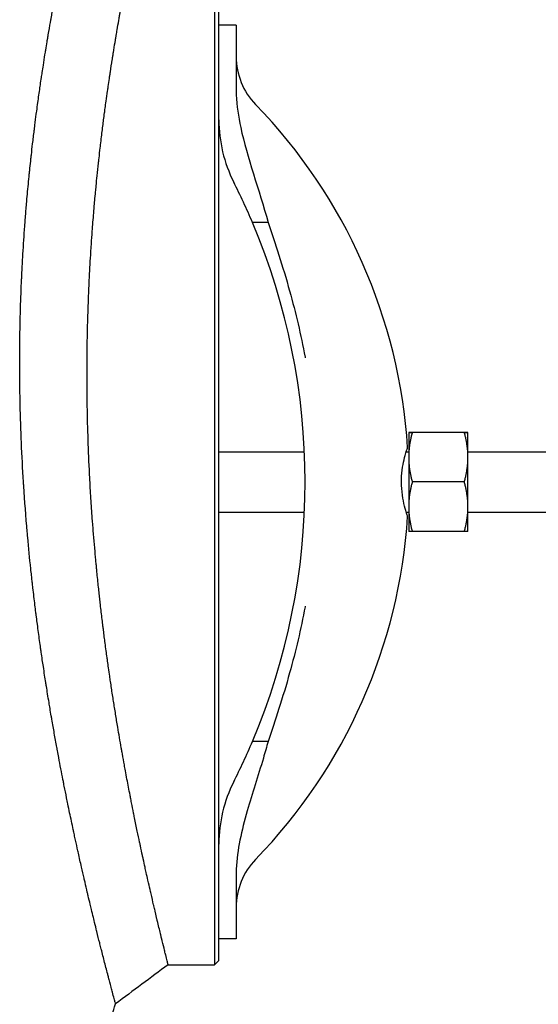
# Model space of a CAD drawing. Header units: inches. Extents: x 24 to 1128, y -69 to 748.
# Tile 495 of 656: x 752 to 759, y 172 to 187. Entities that reach past the tile are written whole.
import ezdxf

# ---------------------------------------------------------------- set-up
doc = ezdxf.new("R2010")
doc.units = ezdxf.units.IN
doc.header["$LTSCALE"] = 32
doc.header["$MEASUREMENT"] = 0
doc.layers.add('Visible (ANSI)', color=7, linetype='Continuous', lineweight=30)

msp = doc.modelspace()

# ---------------------------------------------------------------- linework, layer by layer
at = {"layer": 'Visible (ANSI)'}
for p, q in [((754.6499, 187.04616), (754.6499, 180.04617)), ((754.7124, 186.67116), (754.7124, 186.98366)), ((754.7124, 186.37067), (754.7124, 186.67117)), ((754.9624, 186.67117), (754.7124, 186.67117)), ((754.9624, 186.67117), (754.9624, 186.37067)), ((754.7124, 185.72035), (754.7124, 186.37067)), ((754.9624, 186.37067), (754.9624, 185.74965)), ((754.7124, 180.04617), (754.7124, 185.72032)), ((755.42547, 183.80758), (755.19915, 183.80758)), ((757.4624, 180.76517), (757.4624, 180.40528)), ((758.26954, 180.76543), (757.51427, 180.76543)), ((758.26954, 180.76491), (757.51427, 180.76491)), ((758.3214, 180.40528), (758.3214, 180.76517)), ((754.7124, 180.48367), (755.95248, 180.48367)), ((757.42652, 180.48367), (757.4624, 180.48367)), ((758.3214, 180.48367), (759.6881, 180.48367)), ((757.4624, 180.40528), (757.4624, 179.68628)), ((758.3214, 179.68628), (758.3214, 180.40528)), ((754.6499, 180.04617), (754.6499, 173.04618)), ((754.7124, 174.37199), (754.7124, 180.04617)), ((758.26954, 180.04564), (757.51427, 180.04564)), ((754.7124, 179.60867), (755.95248, 179.60867)), ((757.42652, 179.60867), (757.4624, 179.60867)), ((757.4624, 179.68628), (757.4624, 179.32717)), ((758.3214, 179.32717), (758.3214, 179.68628)), ((758.3214, 179.60867), (759.6881, 179.60867)), ((758.26954, 179.32691), (757.51427, 179.32691)), ((755.42547, 176.28475), (755.19915, 176.28475)), ((754.7124, 173.72167), (754.7124, 174.37199)), ((754.9624, 174.34269), (754.9624, 173.72167)), ((754.7124, 173.42117), (754.7124, 173.72167)), ((754.9624, 173.72167), (754.9624, 173.42117)), ((754.7124, 173.10868), (754.7124, 173.42118)), ((754.9624, 173.42117), (754.7124, 173.42117)), ((753.97724, 173.04617), (754.6499, 173.04617)), ((754.7124, 173.10867), (754.6499, 173.04617))]:
    msp.add_line(p, q, dxfattribs=at)
for centre, radius, start, end in [((755.9624, 186.21565), 1, 180, 224.117595), ((749.5999, 180.04617), 7.8625, 3.646071, 44.117595), ((756.7124, 185.29617), 2, 180, 206.784996), ((746.3124, 180.04617), 9.65, 22.941059, 26.784996), ((746.3124, 180.04617), 9.65, 337.058941, 22.941059), ((749.5999, 180.04617), 7.8625, 315.882405, 356.353929), ((746.3124, 180.04617), 9.65, 333.215004, 337.058941), ((756.7124, 174.79617), 2, 153.215004, 180), ((755.9624, 173.87669), 1, 135.882405, 180)]:
    msp.add_arc(centre, radius, start, end, dxfattribs=at)
for points, knots in [([(751.88091, 180.04617), (751.86905, 180.23565), (751.85903, 180.42621), (751.85103, 180.61524), (751.85046, 180.62854), (751.84991, 180.64184), (751.84937, 180.65513), (751.84907, 180.66245), (751.84877, 180.66978), (751.84848, 180.6771), (751.84089, 180.8663), (751.83529, 181.05419), (751.83164, 181.24037), (751.83152, 181.24645), (751.8314, 181.25252), (751.83129, 181.25859), (751.83088, 181.27987), (751.83051, 181.30112), (751.83015, 181.32234), (751.82889, 181.39837), (751.82795, 181.47414), (751.82733, 181.54955), (751.82731, 181.55191), (751.82729, 181.55427), (751.82727, 181.55663), (751.82621, 181.69091), (751.82615, 181.82376), (751.82704, 181.95499), (751.82747, 182.01771), (751.82811, 182.08013), (751.82896, 182.1422), (751.82902, 182.14619), (751.82907, 182.15018), (751.82913, 182.15417), (751.83044, 182.24649), (751.83222, 182.33803), (751.83443, 182.42864), (751.8346, 182.43534), (751.83476, 182.44203), (751.83493, 182.44871), (751.83593, 182.48819), (751.837, 182.52748), (751.83816, 182.56659), (751.84238, 182.70905), (751.84766, 182.84913), (751.85386, 182.98629), (751.85437, 182.99769), (751.8549, 183.00908), (751.85542, 183.02044), (751.85745, 183.06392), (751.85956, 183.1071), (751.86176, 183.14997), (751.86359, 183.18569), (751.86549, 183.22126), (751.86744, 183.25664), (751.86818, 183.26993), (751.86892, 183.2832), (751.86967, 183.29644), (751.87754, 183.43509), (751.88632, 183.57085), (751.89577, 183.70257), (751.89759, 183.72796), (751.89944, 183.75327), (751.90132, 183.77849), (751.90249, 183.79422), (751.90368, 183.80991), (751.90487, 183.82557), (751.91012, 183.89438), (751.91557, 183.9624), (751.92117, 184.02935), (751.92256, 184.0459), (751.92395, 184.06239), (751.92536, 184.07881), (751.92942, 184.12632), (751.93356, 184.17325), (751.93775, 184.21952), (751.94666, 184.31778), (751.95599, 184.41495), (751.96555, 184.50952), (751.96728, 184.52665), (751.96902, 184.54369), (751.97076, 184.56064), (751.9756, 184.60765), (751.98048, 184.65395), (751.98538, 184.69931), (751.98678, 184.71235), (751.9882, 184.72538), (751.98962, 184.73838), (751.99146, 184.75525), (751.99331, 184.77208), (751.99518, 184.78887), (752.00112, 184.8424), (752.00716, 184.89545), (752.01325, 184.94764), (752.02099, 185.01398), (752.02879, 185.0789), (752.03654, 185.14168), (752.03781, 185.152), (752.03909, 185.16232), (752.04037, 185.17261), (752.04237, 185.18869), (752.04439, 185.20473), (752.0464, 185.22073), (752.05309, 185.27375), (752.05986, 185.32621), (752.06662, 185.37764), (752.06867, 185.39321), (752.07072, 185.40868), (752.07277, 185.42405), (752.07829, 185.46557), (752.08381, 185.5063), (752.08926, 185.54603), (752.09936, 185.6196), (752.10963, 185.69235), (752.11981, 185.76274), (752.12182, 185.77666), (752.12383, 185.79048), (752.12584, 185.80421), (752.1312, 185.84092), (752.13652, 185.8769), (752.14177, 185.91198), (752.1433, 185.92219), (752.14483, 185.93239), (752.14636, 185.94255), (752.14829, 185.95542), (752.15023, 185.96824), (752.15217, 185.98101), (752.15773, 186.01762), (752.16329, 186.05378), (752.16881, 186.08927), (752.17689, 186.14124), (752.18488, 186.19177), (752.19265, 186.24025), (752.19459, 186.25235), (752.19653, 186.2644), (752.19846, 186.27637), (752.20022, 186.28723), (752.20197, 186.29804), (752.20372, 186.30879), (752.21044, 186.35011), (752.21711, 186.39062), (752.22368, 186.43013), (752.22533, 186.44), (752.22696, 186.4498), (752.22859, 186.45954), (752.22896, 186.46174), (752.22933, 186.46393), (752.2297, 186.46612), (752.23341, 186.48831), (752.23709, 186.51011), (752.24073, 186.53152), (752.25131, 186.59391), (752.26163, 186.65362), (752.2716, 186.71049), (752.27297, 186.71828), (752.27433, 186.72601), (752.27568, 186.73369), (752.27885, 186.75173), (752.28199, 186.76947), (752.28509, 186.78691), (752.2881, 186.80384), (752.29108, 186.82051), (752.29402, 186.83691), (752.29523, 186.84369), (752.29644, 186.85043), (752.29765, 186.85713), (752.30717, 186.91005), (752.3163, 186.96013), (752.32501, 187.00732), (752.32844, 187.02591), (752.33181, 187.04407), (752.33511, 187.0618), (752.33602, 187.06674), (752.33694, 187.07164), (752.33785, 187.07651), (752.34327, 187.10559), (752.34851, 187.13346), (752.35355, 187.16013), (752.35433, 187.16422), (752.3551, 187.16829), (752.35586, 187.17233), (752.3572, 187.17936), (752.35851, 187.18631), (752.35982, 187.19317), (752.36921, 187.24259), (752.37788, 187.2876), (752.38576, 187.32821), (752.38627, 187.33082), (752.38677, 187.33342), (752.38727, 187.336), (752.38785, 187.33895), (752.38842, 187.34187), (752.38898, 187.34478), (752.39261, 187.36345), (752.39607, 187.38114), (752.39935, 187.39785), (752.39974, 187.39983), (752.40013, 187.4018), (752.40051, 187.40376), (752.40467, 187.42492), (752.40852, 187.44447), (752.41208, 187.4624), (752.41537, 187.47904), (752.4184, 187.4943), (752.42117, 187.50818), (752.42137, 187.50916), (752.42156, 187.51013), (752.42175, 187.5111), (752.42434, 187.52406), (752.42669, 187.53578), (752.42879, 187.54627), (752.42896, 187.54711), (752.42912, 187.54794), (752.42929, 187.54876), (752.42941, 187.54936), (752.42953, 187.54996), (752.42965, 187.55056), (752.43371, 187.57082), (752.43681, 187.58618), (752.43892, 187.59664), (752.4392, 187.59799), (752.43945, 187.59927), (752.43969, 187.60046), (752.43972, 187.60058), (752.43974, 187.6007), (752.43977, 187.60082), (752.4408, 187.60595), (752.44153, 187.60953), (752.44194, 187.61154), (752.44194, 187.61156), (752.44194, 187.61157), (752.44194, 187.61159), (752.4422, 187.61284), (752.44232, 187.61346), (752.44233, 187.61347), (752.44233, 187.61347), (752.44233, 187.61347), (752.44233, 187.61347)], [0.713770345, 0.713770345, 0.713770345, 0.713770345, 0.723953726, 0.723953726, 0.723953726, 0.724670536, 0.724670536, 0.724670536, 0.725065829, 0.725065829, 0.725065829, 0.735280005, 0.735280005, 0.735280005, 0.73561331, 0.73561331, 0.73561331, 0.736781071, 0.736781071, 0.736781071, 0.740963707, 0.740963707, 0.740963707, 0.7410946, 0.7410946, 0.7410946, 0.748544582, 0.748544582, 0.748544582, 0.752105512, 0.752105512, 0.752105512, 0.752334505, 0.752334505, 0.752334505, 0.757635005, 0.757635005, 0.757635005, 0.758026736, 0.758026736, 0.758026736, 0.760339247, 0.760339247, 0.760339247, 0.768763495, 0.768763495, 0.768763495, 0.769463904, 0.769463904, 0.769463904, 0.772143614, 0.772143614, 0.772143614, 0.77437648, 0.77437648, 0.77437648, 0.775215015, 0.775215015, 0.775215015, 0.783997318, 0.783997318, 0.783997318, 0.785690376, 0.785690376, 0.785690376, 0.786746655, 0.786746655, 0.786746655, 0.791390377, 0.791390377, 0.791390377, 0.792538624, 0.792538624, 0.792538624, 0.795860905, 0.795860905, 0.795860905, 0.802916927, 0.802916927, 0.802916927, 0.804194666, 0.804194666, 0.804194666, 0.807738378, 0.807738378, 0.807738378, 0.808756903, 0.808756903, 0.808756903, 0.810077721, 0.810077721, 0.810077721, 0.814289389, 0.814289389, 0.814289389, 0.819643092, 0.819643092, 0.819643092, 0.820523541, 0.820523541, 0.820523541, 0.821898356, 0.821898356, 0.821898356, 0.826456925, 0.826456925, 0.826456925, 0.82783697, 0.82783697, 0.82783697, 0.831564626, 0.831564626, 0.831564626, 0.838466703, 0.838466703, 0.838466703, 0.839830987, 0.839830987, 0.839830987, 0.843480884, 0.843480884, 0.843480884, 0.844543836, 0.844543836, 0.844543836, 0.845889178, 0.845889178, 0.845889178, 0.849746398, 0.849746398, 0.849746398, 0.85539408, 0.85539408, 0.85539408, 0.85680352, 0.85680352, 0.85680352, 0.858081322, 0.858081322, 0.858081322, 0.862993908, 0.862993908, 0.862993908, 0.864220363, 0.864220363, 0.864220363, 0.864497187, 0.864497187, 0.864497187, 0.867299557, 0.867299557, 0.867299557, 0.875469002, 0.875469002, 0.875469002, 0.876587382, 0.876587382, 0.876587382, 0.879214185, 0.879214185, 0.879214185, 0.881763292, 0.881763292, 0.881763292, 0.882817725, 0.882817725, 0.882817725, 0.891152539, 0.891152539, 0.891152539, 0.894436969, 0.894436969, 0.894436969, 0.895351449, 0.895351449, 0.895351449, 0.90081404, 0.90081404, 0.90081404, 0.901653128, 0.901653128, 0.901653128, 0.903114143, 0.903114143, 0.903114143, 0.913641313, 0.913641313, 0.913641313, 0.9143192, 0.9143192, 0.9143192, 0.915095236, 0.915095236, 0.915095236, 0.920086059, 0.920086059, 0.920086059, 0.920679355, 0.920679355, 0.920679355, 0.927089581, 0.927089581, 0.927089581, 0.933036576, 0.933036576, 0.933036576, 0.933456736, 0.933456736, 0.933456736, 0.939090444, 0.939090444, 0.939090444, 0.939539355, 0.939539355, 0.939539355, 0.939870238, 0.939870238, 0.939870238, 0.951116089, 0.951116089, 0.951116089, 0.952569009, 0.952569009, 0.952569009, 0.952717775, 0.952717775, 0.952717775, 0.959065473, 0.959065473, 0.959065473, 0.959112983, 0.959112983, 0.959112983, 0.963109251, 0.963109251, 0.963109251, 0.963123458, 0.963123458, 0.963123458, 0.963123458]), ([(752.84493, 180.04617), (752.84396, 180.06371), (752.84302, 180.08125), (752.84208, 180.0988), (752.83322, 180.26569), (752.82578, 180.43283), (752.81985, 180.59828), (752.81944, 180.60993), (752.81903, 180.62157), (752.81863, 180.6332), (752.8184, 180.63961), (752.81818, 180.64602), (752.81797, 180.65243), (752.81235, 180.81799), (752.8082, 180.98313), (752.8055, 181.14597), (752.80541, 181.15128), (752.80532, 181.15659), (752.80524, 181.1619), (752.80494, 181.1805), (752.80466, 181.19908), (752.8044, 181.21763), (752.80347, 181.28407), (752.80277, 181.35053), (752.80231, 181.4168), (752.8023, 181.41888), (752.80228, 181.42095), (752.80227, 181.42302), (752.80147, 181.54104), (752.80143, 181.65843), (752.80209, 181.77401), (752.80241, 181.82925), (752.80289, 181.8844), (752.80353, 181.93935), (752.80357, 181.94288), (752.80361, 181.94641), (752.80366, 181.94995), (752.80464, 182.0317), (752.80598, 182.11306), (752.80765, 182.19349), (752.80777, 182.19944), (752.8079, 182.20538), (752.80802, 182.21131), (752.80877, 182.24634), (752.80958, 182.28119), (752.81045, 182.31583), (752.81362, 182.44202), (752.81764, 182.56766), (752.82238, 182.69081), (752.82278, 182.70105), (752.82318, 182.71127), (752.82358, 182.72148), (752.82513, 182.76052), (752.82674, 182.7993), (752.82843, 182.83775), (752.82983, 182.8698), (752.83128, 182.90177), (752.83279, 182.93364), (752.83335, 182.94561), (752.83392, 182.95756), (752.8345, 182.9695), (752.84056, 183.09454), (752.84738, 183.21782), (752.85476, 183.33768), (752.85618, 183.36079), (752.85763, 183.38383), (752.8591, 183.4068), (752.86001, 183.42113), (752.86094, 183.43542), (752.86187, 183.44969), (752.86598, 183.51241), (752.87026, 183.57453), (752.87468, 183.63587), (752.87578, 183.65104), (752.87688, 183.66616), (752.87799, 183.68123), (752.88121, 183.72484), (752.88449, 183.76804), (752.88783, 183.81077), (752.89493, 183.90152), (752.90238, 183.99112), (752.91004, 184.07852), (752.91142, 184.09435), (752.91282, 184.11012), (752.91422, 184.12582), (752.9181, 184.16936), (752.92204, 184.21239), (752.92602, 184.25478), (752.92716, 184.26696), (752.92831, 184.27913), (752.92946, 184.29127), (752.93095, 184.30701), (752.93246, 184.32271), (752.93397, 184.33837), (752.93879, 184.38829), (752.9437, 184.43773), (752.94866, 184.48646), (752.95496, 184.54839), (752.96134, 184.60918), (752.96773, 184.66838), (752.96878, 184.67812), (752.96983, 184.68784), (752.97089, 184.69754), (752.97254, 184.7127), (752.9742, 184.7278), (752.97586, 184.74286), (752.98137, 184.79279), (752.98695, 184.84214), (752.99255, 184.89062), (752.99425, 184.90529), (752.99594, 184.91989), (752.99764, 184.9344), (753.00222, 184.97359), (753.00681, 185.01214), (753.01137, 185.04992), (753.01982, 185.11986), (753.0284, 185.1888), (753.03694, 185.25571), (753.03863, 185.26893), (753.04032, 185.28208), (753.042, 185.29514), (753.04651, 185.33008), (753.051, 185.36439), (753.05544, 185.39797), (753.05673, 185.40775), (753.05803, 185.4175), (753.05933, 185.42722), (753.06097, 185.43953), (753.06261, 185.45179), (753.06425, 185.464), (753.06896, 185.499), (753.07367, 185.53357), (753.07835, 185.56752), (753.08521, 185.61724), (753.09201, 185.66565), (753.09866, 185.71231), (753.10032, 185.72395), (753.10198, 185.73554), (753.10364, 185.74706), (753.10514, 185.75751), (753.10664, 185.7679), (753.10814, 185.77824), (753.11389, 185.81799), (753.1196, 185.85694), (753.12525, 185.89498), (753.12666, 185.90448), (753.12807, 185.91392), (753.12947, 185.9233), (753.12979, 185.92541), (753.1301, 185.92753), (753.13042, 185.92964), (753.13361, 185.95101), (753.13679, 185.97209), (753.13993, 185.99278), (753.14907, 186.05312), (753.15799, 186.1108), (753.16663, 186.16584), (753.16782, 186.17338), (753.16899, 186.18086), (753.17017, 186.1883), (753.17292, 186.20576), (753.17565, 186.22296), (753.17834, 186.23988), (753.18096, 186.2563), (753.18355, 186.27247), (753.18611, 186.28838), (753.18717, 186.29497), (753.18822, 186.30151), (753.18927, 186.308), (753.19757, 186.35936), (753.20555, 186.40802), (753.21317, 186.45393), (753.21617, 186.47202), (753.21912, 186.4897), (753.22201, 186.50696), (753.22282, 186.51177), (753.22362, 186.51654), (753.22442, 186.52128), (753.22917, 186.5496), (753.23377, 186.57676), (753.23821, 186.60276), (753.23889, 186.60675), (753.23957, 186.61072), (753.24024, 186.61466), (753.24141, 186.62151), (753.24257, 186.62829), (753.24372, 186.63498), (753.25199, 186.68319), (753.25963, 186.72717), (753.2666, 186.76684), (753.26704, 186.7694), (753.26749, 186.77194), (753.26793, 186.77445), (753.26844, 186.77734), (753.26894, 186.7802), (753.26944, 186.78304), (753.27265, 186.80128), (753.27571, 186.81859), (753.27861, 186.83494), (753.27896, 186.83688), (753.2793, 186.83881), (753.27964, 186.84073), (753.28332, 186.86144), (753.28674, 186.88057), (753.28989, 186.89812), (753.29281, 186.9144), (753.2955, 186.92935), (753.29796, 186.94295), (753.29813, 186.94391), (753.29831, 186.94486), (753.29848, 186.94581), (753.30077, 186.95851), (753.30286, 186.97), (753.30473, 186.98028), (753.30488, 186.9811), (753.30502, 186.98191), (753.30517, 186.98271), (753.30528, 186.98331), (753.30538, 186.98389), (753.30549, 186.98448), (753.3091, 187.00433), (753.31186, 187.01941), (753.31374, 187.02967), (753.31399, 187.03099), (753.31421, 187.03224), (753.31443, 187.03341), (753.31445, 187.03353), (753.31447, 187.03365), (753.31449, 187.03376), (753.31542, 187.0388), (753.31606, 187.04232), (753.31643, 187.04429), (753.31643, 187.04431), (753.31643, 187.04432), (753.31643, 187.04434), (753.31666, 187.04556), (753.31677, 187.04617), (753.31677, 187.04617)], [0.712699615, 0.712699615, 0.712699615, 0.712699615, 0.713770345, 0.713770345, 0.713770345, 0.723953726, 0.723953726, 0.723953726, 0.724670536, 0.724670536, 0.724670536, 0.725065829, 0.725065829, 0.725065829, 0.735280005, 0.735280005, 0.735280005, 0.73561331, 0.73561331, 0.73561331, 0.736781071, 0.736781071, 0.736781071, 0.740963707, 0.740963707, 0.740963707, 0.7410946, 0.7410946, 0.7410946, 0.748544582, 0.748544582, 0.748544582, 0.752105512, 0.752105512, 0.752105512, 0.752334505, 0.752334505, 0.752334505, 0.757635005, 0.757635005, 0.757635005, 0.758026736, 0.758026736, 0.758026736, 0.760339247, 0.760339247, 0.760339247, 0.768763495, 0.768763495, 0.768763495, 0.769463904, 0.769463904, 0.769463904, 0.772143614, 0.772143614, 0.772143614, 0.77437648, 0.77437648, 0.77437648, 0.775215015, 0.775215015, 0.775215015, 0.783997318, 0.783997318, 0.783997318, 0.785690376, 0.785690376, 0.785690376, 0.786746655, 0.786746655, 0.786746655, 0.791390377, 0.791390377, 0.791390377, 0.792538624, 0.792538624, 0.792538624, 0.795860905, 0.795860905, 0.795860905, 0.802916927, 0.802916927, 0.802916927, 0.804194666, 0.804194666, 0.804194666, 0.807738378, 0.807738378, 0.807738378, 0.808756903, 0.808756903, 0.808756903, 0.810077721, 0.810077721, 0.810077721, 0.814289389, 0.814289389, 0.814289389, 0.819643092, 0.819643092, 0.819643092, 0.820523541, 0.820523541, 0.820523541, 0.821898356, 0.821898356, 0.821898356, 0.826456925, 0.826456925, 0.826456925, 0.82783697, 0.82783697, 0.82783697, 0.831564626, 0.831564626, 0.831564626, 0.838466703, 0.838466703, 0.838466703, 0.839830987, 0.839830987, 0.839830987, 0.843480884, 0.843480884, 0.843480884, 0.844543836, 0.844543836, 0.844543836, 0.845889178, 0.845889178, 0.845889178, 0.849746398, 0.849746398, 0.849746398, 0.85539408, 0.85539408, 0.85539408, 0.85680352, 0.85680352, 0.85680352, 0.858081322, 0.858081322, 0.858081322, 0.862993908, 0.862993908, 0.862993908, 0.864220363, 0.864220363, 0.864220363, 0.864497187, 0.864497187, 0.864497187, 0.867299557, 0.867299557, 0.867299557, 0.875469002, 0.875469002, 0.875469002, 0.876587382, 0.876587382, 0.876587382, 0.879214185, 0.879214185, 0.879214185, 0.881763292, 0.881763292, 0.881763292, 0.882817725, 0.882817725, 0.882817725, 0.891152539, 0.891152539, 0.891152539, 0.894436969, 0.894436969, 0.894436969, 0.895351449, 0.895351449, 0.895351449, 0.90081404, 0.90081404, 0.90081404, 0.901653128, 0.901653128, 0.901653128, 0.903114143, 0.903114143, 0.903114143, 0.913641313, 0.913641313, 0.913641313, 0.9143192, 0.9143192, 0.9143192, 0.915095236, 0.915095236, 0.915095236, 0.920086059, 0.920086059, 0.920086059, 0.920679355, 0.920679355, 0.920679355, 0.927089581, 0.927089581, 0.927089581, 0.933036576, 0.933036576, 0.933036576, 0.933456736, 0.933456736, 0.933456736, 0.939090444, 0.939090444, 0.939090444, 0.939539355, 0.939539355, 0.939539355, 0.939870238, 0.939870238, 0.939870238, 0.951116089, 0.951116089, 0.951116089, 0.952569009, 0.952569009, 0.952569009, 0.952717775, 0.952717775, 0.952717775, 0.959065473, 0.959065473, 0.959065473, 0.959112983, 0.959112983, 0.959112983, 0.963109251, 0.963109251, 0.963109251, 0.963109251]), ([(754.96426, 185.65884), (754.97094, 185.50061), (754.99509, 185.34262), (755.12138, 184.75154), (755.29627, 184.29144), (755.42547, 183.80758)], [0.22095063, 0.22095063, 0.22095063, 0.22095063, 1.42788574, 1.42788574, 4.83429174, 4.83429174, 4.83429174, 4.83429174]), ([(755.42547, 183.80758), (755.52841, 183.50515), (755.63682, 183.17703), (755.82617, 182.49597), (755.90075, 182.1796), (755.96139, 181.85271), (755.9619, 181.84996), (755.9624, 181.84721)], [4.3503467, 4.3503467, 4.3503467, 4.3503467, 6.19831428, 6.19831428, 7.82646566, 7.82646566, 7.84026303, 7.84026303, 7.84026303, 7.84026303]), ([(757.44649, 179.54617), (757.44649, 179.54617), (757.44611, 179.54729), (757.4443, 179.55269), (757.44249, 179.55809), (757.43516, 179.58058), (757.42774, 179.60374), (757.40862, 179.67055), (757.39649, 179.717), (757.37515, 179.82449), (757.36618, 179.88485), (757.35724, 180.00873), (757.35692, 180.07021), (757.36443, 180.19035), (757.37205, 180.2474), (757.39055, 180.34835), (757.40107, 180.39219), (757.41875, 180.45812), (757.4261, 180.48261), (757.43694, 180.51736), (757.44082, 180.52917), (757.44477, 180.54107), (757.44575, 180.54396), (757.44639, 180.54588), (757.44649, 180.54617), (757.44649, 180.54617)], [-6.04804852, -6.04804852, -6.04804852, -6.04804852, -5.9009195, -5.9009195, -5.6915643, -5.6915643, -5.27828854, -5.27828854, -4.78026163, -4.78026163, -4.28262045, -4.28262045, -3.81544401, -3.81544401, -3.35217215, -3.35217215, -2.91184865, -2.91184865, -2.55968512, -2.55968512, -2.26519631, -2.26519631, -2.09159244, -2.09159244, -2.01662525, -2.01662525, -2.01662525, -2.01662525]), ([(753.2146, 172.47887), (753.2146, 172.47887), (753.21458, 172.47892), (753.21456, 172.47902), (753.21452, 172.47915), (753.21447, 172.47936), (753.21438, 172.47967), (753.21438, 172.47967), (753.21438, 172.47968), (753.21438, 172.47969), (753.21367, 172.48235), (753.21122, 172.49146), (753.20703, 172.50708), (753.20694, 172.50738), (753.20686, 172.50769), (753.20678, 172.508), (753.20469, 172.51579), (753.20218, 172.52515), (753.19926, 172.53607), (753.19909, 172.5367), (753.19892, 172.53734), (753.19875, 172.53798), (753.19275, 172.5604), (753.18506, 172.58919), (753.17571, 172.62433), (753.17527, 172.62598), (753.17483, 172.62764), (753.17439, 172.62931), (753.17295, 172.6347), (753.17148, 172.64024), (753.16997, 172.64593), (753.16681, 172.65784), (753.16348, 172.67041), (753.15997, 172.68363), (753.15937, 172.68593), (753.15875, 172.68825), (753.15813, 172.69059), (753.14726, 172.73168), (753.13481, 172.77889), (753.12084, 172.83223), (753.11981, 172.83617), (753.11876, 172.84015), (753.11771, 172.84416), (753.11324, 172.86126), (753.10862, 172.87896), (753.10385, 172.89727), (753.10178, 172.90521), (753.09968, 172.91325), (753.09756, 172.92142), (753.09627, 172.92635), (753.09498, 172.93133), (753.09368, 172.93634), (753.07845, 172.99496), (753.06185, 173.05922), (753.04397, 173.12907), (753.04363, 173.13038), (753.0433, 173.13169), (753.04296, 173.13301), (753.04142, 173.13901), (753.03988, 173.14506), (753.03832, 173.15115), (753.03041, 173.18211), (753.02223, 173.21423), (753.01379, 173.24749), (753.0116, 173.25612), (753.0094, 173.26484), (753.00717, 173.27362), (753.00116, 173.29739), (752.99502, 173.32172), (752.98876, 173.34661), (752.98748, 173.35169), (752.9862, 173.3568), (752.98491, 173.36193), (752.97172, 173.41444), (752.958, 173.46939), (752.94379, 173.52675), (752.94092, 173.53833), (752.93803, 173.55001), (752.93512, 173.56179), (752.92494, 173.60299), (752.91452, 173.64539), (752.90388, 173.68896), (752.90063, 173.70225), (752.89736, 173.71564), (752.89408, 173.72914), (752.88487, 173.76696), (752.8755, 173.80563), (752.86599, 173.84513), (752.85974, 173.87106), (752.85343, 173.89735), (752.84705, 173.92399), (752.83756, 173.96367), (752.82789, 174.0043), (752.81807, 174.04585), (752.81399, 174.0631), (752.80988, 174.0805), (752.80575, 174.09806), (752.79478, 174.14466), (752.78362, 174.19239), (752.77229, 174.24122), (752.76783, 174.26041), (752.76335, 174.27978), (752.75884, 174.29931), (752.74658, 174.35244), (752.73412, 174.40682), (752.7215, 174.46242), (752.70656, 174.52821), (752.69139, 174.59571), (752.67601, 174.66485), (752.67089, 174.6879), (752.66575, 174.71112), (752.66058, 174.73453), (752.64917, 174.78625), (752.63766, 174.83885), (752.62607, 174.89225), (752.62063, 174.91736), (752.61517, 174.94265), (752.60969, 174.96811), (752.60764, 174.97763), (752.60559, 174.98719), (752.60354, 174.99677), (752.60287, 174.99991), (752.60219, 175.00305), (752.60152, 175.00619), (752.59307, 175.04567), (752.58455, 175.08571), (752.57598, 175.12632), (752.55877, 175.20782), (752.54133, 175.29156), (752.52373, 175.37743), (752.51773, 175.40672), (752.51171, 175.43626), (752.50568, 175.46604), (752.49434, 175.52196), (752.48296, 175.57872), (752.47155, 175.63629), (752.46904, 175.64892), (752.46654, 175.66159), (752.46403, 175.67429), (752.46039, 175.69274), (752.45674, 175.71128), (752.4531, 175.72989), (752.43266, 175.83424), (752.41216, 175.9411), (752.39172, 176.05019), (752.3855, 176.08334), (752.3793, 176.1167), (752.3731, 176.15026), (752.3702, 176.16595), (752.3673, 176.1817), (752.36441, 176.19748), (752.35819, 176.23137), (752.35199, 176.26546), (752.34579, 176.29973), (752.33965, 176.33375), (752.33352, 176.36794), (752.32741, 176.40231), (752.32172, 176.43431), (752.31603, 176.46657), (752.31033, 176.49908), (752.30415, 176.53437), (752.29797, 176.56997), (752.2918, 176.60585), (752.28902, 176.62195), (752.28625, 176.63812), (752.28348, 176.65434), (752.27738, 176.69007), (752.27128, 176.7261), (752.2652, 176.76236), (752.26053, 176.79021), (752.25586, 176.81821), (752.25121, 176.84634), (752.24425, 176.88847), (752.23731, 176.93089), (752.23041, 176.9736), (752.2246, 177.00951), (752.21882, 177.04562), (752.21307, 177.08192), (752.21018, 177.10016), (752.20729, 177.11846), (752.20441, 177.1368), (752.19879, 177.17263), (752.1932, 177.20864), (752.18764, 177.24482), (752.18132, 177.28592), (752.17504, 177.32723), (752.16881, 177.36876), (752.16381, 177.40207), (752.15884, 177.43552), (752.15391, 177.4691), (752.14866, 177.50474), (752.14346, 177.54052), (752.1383, 177.57643), (752.13534, 177.59697), (752.1324, 177.61756), (752.12947, 177.63819), (752.12444, 177.67366), (752.11944, 177.70926), (752.11449, 177.74496), (752.10363, 177.82332), (752.09297, 177.90222), (752.08255, 177.98154), (752.07795, 178.0166), (752.07339, 178.05175), (752.06888, 178.08697), (752.06816, 178.09258), (752.06744, 178.0982), (752.06672, 178.10383), (752.06454, 178.12095), (752.06236, 178.13812), (752.0602, 178.15534), (752.05582, 178.19011), (752.05147, 178.22508), (752.04717, 178.26023), (752.03706, 178.34266), (752.02716, 178.4261), (752.0175, 178.51044), (752.01608, 178.52285), (752.01466, 178.53527), (752.01325, 178.54772), (752.01088, 178.56865), (752.00852, 178.58964), (752.00618, 178.61069), (752.00318, 178.6376), (752.00021, 178.6646), (751.99727, 178.69165), (751.99381, 178.72358), (751.99038, 178.75558), (751.98699, 178.78765), (751.97114, 178.93792), (751.95624, 179.08974), (751.94245, 179.24236), (751.94, 179.2695), (751.93758, 179.29667), (751.9352, 179.32387), (751.91592, 179.54408), (751.899, 179.76567), (751.88472, 179.98637), (751.88343, 180.00631), (751.88216, 180.02625), (751.88091, 180.04617)], [0.46298889, 0.46298889, 0.46298889, 0.46298889, 0.464113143, 0.464113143, 0.464113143, 0.465613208, 0.465613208, 0.465613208, 0.465654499, 0.465654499, 0.465654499, 0.478602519, 0.478602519, 0.478602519, 0.478855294, 0.478855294, 0.478855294, 0.485209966, 0.485209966, 0.485209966, 0.485576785, 0.485576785, 0.485576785, 0.498408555, 0.498408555, 0.498408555, 0.499008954, 0.499008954, 0.499008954, 0.50094645, 0.50094645, 0.50094645, 0.505007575, 0.505007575, 0.505007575, 0.505714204, 0.505714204, 0.505714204, 0.518120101, 0.518120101, 0.518120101, 0.519037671, 0.519037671, 0.519037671, 0.522947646, 0.522947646, 0.522947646, 0.52464227, 0.52464227, 0.52464227, 0.52566643, 0.52566643, 0.52566643, 0.537633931, 0.537633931, 0.537633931, 0.537858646, 0.537858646, 0.537858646, 0.538884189, 0.538884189, 0.538884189, 0.544096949, 0.544096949, 0.544096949, 0.545450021, 0.545450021, 0.545450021, 0.549108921, 0.549108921, 0.549108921, 0.549856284, 0.549856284, 0.549856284, 0.557503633, 0.557503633, 0.557503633, 0.559047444, 0.559047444, 0.559047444, 0.564448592, 0.564448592, 0.564448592, 0.566095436, 0.566095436, 0.566095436, 0.570707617, 0.570707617, 0.570707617, 0.573735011, 0.573735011, 0.573735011, 0.578244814, 0.578244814, 0.578244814, 0.580115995, 0.580115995, 0.580115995, 0.585081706, 0.585081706, 0.585081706, 0.587033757, 0.587033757, 0.587033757, 0.59234267, 0.59234267, 0.59234267, 0.598624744, 0.598624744, 0.598624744, 0.600718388, 0.600718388, 0.600718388, 0.605344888, 0.605344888, 0.605344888, 0.607520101, 0.607520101, 0.607520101, 0.608334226, 0.608334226, 0.608334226, 0.608601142, 0.608601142, 0.608601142, 0.611951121, 0.611951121, 0.611951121, 0.618675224, 0.618675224, 0.618675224, 0.620969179, 0.620969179, 0.620969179, 0.625275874, 0.625275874, 0.625275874, 0.626220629, 0.626220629, 0.626220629, 0.627592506, 0.627592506, 0.627592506, 0.635284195, 0.635284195, 0.635284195, 0.637621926, 0.637621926, 0.637621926, 0.638715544, 0.638715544, 0.638715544, 0.641064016, 0.641064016, 0.641064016, 0.643394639, 0.643394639, 0.643394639, 0.645564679, 0.645564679, 0.645564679, 0.647920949, 0.647920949, 0.647920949, 0.648978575, 0.648978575, 0.648978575, 0.651308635, 0.651308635, 0.651308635, 0.653098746, 0.653098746, 0.653098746, 0.655778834, 0.655778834, 0.655778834, 0.658031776, 0.658031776, 0.658031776, 0.659164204, 0.659164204, 0.659164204, 0.661376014, 0.661376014, 0.661376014, 0.663888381, 0.663888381, 0.663888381, 0.665904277, 0.665904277, 0.665904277, 0.668044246, 0.668044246, 0.668044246, 0.669268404, 0.669268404, 0.669268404, 0.671373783, 0.671373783, 0.671373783, 0.675994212, 0.675994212, 0.675994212, 0.678036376, 0.678036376, 0.678036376, 0.678362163, 0.678362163, 0.678362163, 0.679354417, 0.679354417, 0.679354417, 0.681358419, 0.681358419, 0.681358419, 0.686058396, 0.686058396, 0.686058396, 0.686749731, 0.686749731, 0.686749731, 0.687912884, 0.687912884, 0.687912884, 0.689400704, 0.689400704, 0.689400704, 0.691156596, 0.691156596, 0.691156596, 0.699384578, 0.699384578, 0.699384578, 0.70084809, 0.70084809, 0.70084809, 0.712699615, 0.712699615, 0.712699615, 0.713770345, 0.713770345, 0.713770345, 0.713770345]), ([(753.97724, 173.04617), (753.97724, 173.04617), (753.97723, 173.04622), (753.97721, 173.04631), (753.97718, 173.04644), (753.97712, 173.04665), (753.97705, 173.04695), (753.97705, 173.04696), (753.97704, 173.04697), (753.97704, 173.04697), (753.97638, 173.04958), (753.97412, 173.05855), (753.97024, 173.07394), (753.97016, 173.07424), (753.97009, 173.07455), (753.97001, 173.07485), (753.96808, 173.08253), (753.96576, 173.09175), (753.96305, 173.10252), (753.96289, 173.10314), (753.96274, 173.10377), (753.96258, 173.1044), (753.95702, 173.12651), (753.9499, 173.15493), (753.94126, 173.18954), (753.94086, 173.19116), (753.94045, 173.19279), (753.94004, 173.19444), (753.93872, 173.19975), (753.93736, 173.2052), (753.93597, 173.2108), (753.93305, 173.22252), (753.92997, 173.23489), (753.92674, 173.24789), (753.92618, 173.25016), (753.92562, 173.25244), (753.92505, 173.25474), (753.91502, 173.29516), (753.90355, 173.34159), (753.89071, 173.394), (753.88976, 173.39788), (753.8888, 173.40178), (753.88784, 173.40573), (753.88373, 173.42252), (753.87948, 173.43991), (753.8751, 173.45789), (753.8732, 173.46569), (753.87127, 173.47359), (753.86932, 173.48161), (753.86815, 173.48645), (753.86696, 173.49133), (753.86576, 173.49626), (753.85179, 173.5538), (753.83657, 173.61692), (753.82021, 173.68549), (753.8199, 173.68678), (753.81959, 173.68807), (753.81928, 173.68936), (753.81788, 173.69525), (753.81646, 173.70119), (753.81504, 173.70717), (753.8078, 173.73755), (753.80034, 173.76902), (753.79265, 173.80157), (753.79066, 173.81002), (753.78865, 173.81854), (753.78663, 173.82714), (753.78115, 173.85038), (753.77557, 173.87416), (753.76989, 173.89847), (753.76872, 173.90344), (753.76756, 173.90843), (753.76639, 173.91344), (753.75442, 173.9647), (753.74199, 174.0183), (753.72914, 174.0742), (753.72655, 174.08549), (753.72394, 174.09687), (753.72131, 174.10834), (753.71212, 174.14849), (753.70272, 174.18978), (753.69312, 174.23222), (753.6902, 174.24515), (753.68725, 174.2582), (753.68429, 174.27135), (753.676, 174.30818), (753.66756, 174.34584), (753.659, 174.38433), (753.65338, 174.40959), (753.6477, 174.43521), (753.64197, 174.46118), (753.63343, 174.49987), (753.62476, 174.53938), (753.61598, 174.57971), (753.61233, 174.59644), (753.60867, 174.61331), (753.60498, 174.63033), (753.5952, 174.67549), (753.58528, 174.72164), (753.57523, 174.76878), (753.57128, 174.78731), (753.56731, 174.806), (753.56332, 174.82484), (753.55247, 174.87608), (753.54147, 174.92845), (753.53035, 174.98195), (753.51719, 175.04526), (753.50386, 175.11012), (753.49039, 175.17648), (753.4859, 175.1986), (753.4814, 175.22089), (753.47688, 175.24334), (753.4669, 175.29296), (753.45684, 175.34339), (753.44674, 175.39462), (753.44198, 175.41871), (753.43722, 175.44298), (753.43244, 175.46742), (753.43066, 175.47657), (753.42887, 175.48574), (753.42708, 175.49494), (753.42649, 175.49795), (753.4259, 175.50097), (753.42531, 175.50399), (753.41794, 175.54191), (753.41054, 175.58027), (753.40311, 175.61908), (753.3882, 175.69698), (753.37319, 175.77668), (753.35812, 175.85812), (753.35298, 175.88591), (753.34784, 175.9139), (753.34269, 175.94209), (753.33302, 175.99501), (753.32334, 176.04862), (753.31366, 176.10289), (753.31154, 176.11479), (753.30942, 176.12673), (753.3073, 176.1387), (753.30422, 176.15608), (753.30113, 176.17353), (753.29805, 176.19104), (753.28079, 176.28923), (753.26356, 176.3895), (753.24645, 176.49171), (753.24125, 176.52277), (753.23606, 176.55401), (753.23088, 176.58543), (753.22846, 176.60013), (753.22604, 176.61486), (753.22363, 176.62963), (753.21844, 176.66136), (753.21327, 176.69326), (753.20812, 176.72533), (753.203, 176.75715), (753.1979, 176.78914), (753.19283, 176.8213), (753.1881, 176.85124), (753.18338, 176.88133), (753.17869, 176.91158), (753.17358, 176.94442), (753.1685, 176.97744), (753.16344, 177.01065), (753.16117, 177.02555), (753.1589, 177.04049), (753.15664, 177.05547), (753.15166, 177.08846), (753.14669, 177.12163), (753.14176, 177.15497), (753.13796, 177.18058), (753.13418, 177.20629), (753.13042, 177.23211), (753.12478, 177.27076), (753.11918, 177.30964), (753.11361, 177.34874), (753.10893, 177.38161), (753.10428, 177.41464), (753.09966, 177.44783), (753.09733, 177.46451), (753.09501, 177.48123), (753.0927, 177.49799), (753.08819, 177.53072), (753.08371, 177.56361), (753.07926, 177.59664), (753.0742, 177.63416), (753.06918, 177.67188), (753.0642, 177.70978), (753.0602, 177.7402), (753.05624, 177.77071), (753.05231, 177.80131), (753.04813, 177.83379), (753.04399, 177.86637), (753.03989, 177.89905), (753.03755, 177.91774), (753.03521, 177.93646), (753.03289, 177.95522), (753.0289, 177.98748), (753.02495, 178.01982), (753.02103, 178.05226), (753.01244, 178.12345), (753.00403, 178.19508), (752.99583, 178.26711), (752.9922, 178.29894), (752.98861, 178.33086), (752.98507, 178.36285), (752.9845, 178.36795), (752.98394, 178.37306), (752.98337, 178.37817), (752.98166, 178.39372), (752.97995, 178.4093), (752.97825, 178.4249), (752.97482, 178.4564), (752.97143, 178.48798), (752.96808, 178.51965), (752.96022, 178.59391), (752.95258, 178.6686), (752.94517, 178.7437), (752.94408, 178.75474), (752.943, 178.7658), (752.94192, 178.77686), (752.94011, 178.79548), (752.93831, 178.81411), (752.93652, 178.83278), (752.93424, 178.85665), (752.93198, 178.88055), (752.92974, 178.9045), (752.92711, 178.93276), (752.9245, 178.96107), (752.92193, 178.98944), (752.9099, 179.12235), (752.89863, 179.25643), (752.88823, 179.39124), (752.88638, 179.41522), (752.88456, 179.43921), (752.88276, 179.4632), (752.86824, 179.65746), (752.8556, 179.85203), (752.84493, 180.04617)], [0.462986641, 0.462986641, 0.462986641, 0.462986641, 0.464113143, 0.464113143, 0.464113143, 0.465613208, 0.465613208, 0.465613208, 0.465654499, 0.465654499, 0.465654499, 0.478602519, 0.478602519, 0.478602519, 0.478855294, 0.478855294, 0.478855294, 0.485209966, 0.485209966, 0.485209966, 0.485576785, 0.485576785, 0.485576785, 0.498408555, 0.498408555, 0.498408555, 0.499008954, 0.499008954, 0.499008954, 0.50094645, 0.50094645, 0.50094645, 0.505007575, 0.505007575, 0.505007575, 0.505714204, 0.505714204, 0.505714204, 0.518120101, 0.518120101, 0.518120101, 0.519037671, 0.519037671, 0.519037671, 0.522947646, 0.522947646, 0.522947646, 0.52464227, 0.52464227, 0.52464227, 0.52566643, 0.52566643, 0.52566643, 0.537633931, 0.537633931, 0.537633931, 0.537858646, 0.537858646, 0.537858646, 0.538884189, 0.538884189, 0.538884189, 0.544096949, 0.544096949, 0.544096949, 0.545450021, 0.545450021, 0.545450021, 0.549108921, 0.549108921, 0.549108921, 0.549856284, 0.549856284, 0.549856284, 0.557503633, 0.557503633, 0.557503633, 0.559047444, 0.559047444, 0.559047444, 0.564448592, 0.564448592, 0.564448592, 0.566095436, 0.566095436, 0.566095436, 0.570707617, 0.570707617, 0.570707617, 0.573735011, 0.573735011, 0.573735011, 0.578244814, 0.578244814, 0.578244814, 0.580115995, 0.580115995, 0.580115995, 0.585081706, 0.585081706, 0.585081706, 0.587033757, 0.587033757, 0.587033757, 0.59234267, 0.59234267, 0.59234267, 0.598624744, 0.598624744, 0.598624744, 0.600718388, 0.600718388, 0.600718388, 0.605344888, 0.605344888, 0.605344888, 0.607520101, 0.607520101, 0.607520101, 0.608334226, 0.608334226, 0.608334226, 0.608601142, 0.608601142, 0.608601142, 0.611951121, 0.611951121, 0.611951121, 0.618675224, 0.618675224, 0.618675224, 0.620969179, 0.620969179, 0.620969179, 0.625275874, 0.625275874, 0.625275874, 0.626220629, 0.626220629, 0.626220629, 0.627592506, 0.627592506, 0.627592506, 0.635284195, 0.635284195, 0.635284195, 0.637621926, 0.637621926, 0.637621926, 0.638715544, 0.638715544, 0.638715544, 0.641064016, 0.641064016, 0.641064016, 0.643394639, 0.643394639, 0.643394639, 0.645564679, 0.645564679, 0.645564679, 0.647920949, 0.647920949, 0.647920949, 0.648978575, 0.648978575, 0.648978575, 0.651308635, 0.651308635, 0.651308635, 0.653098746, 0.653098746, 0.653098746, 0.655778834, 0.655778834, 0.655778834, 0.658031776, 0.658031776, 0.658031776, 0.659164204, 0.659164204, 0.659164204, 0.661376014, 0.661376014, 0.661376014, 0.663888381, 0.663888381, 0.663888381, 0.665904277, 0.665904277, 0.665904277, 0.668044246, 0.668044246, 0.668044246, 0.669268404, 0.669268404, 0.669268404, 0.671373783, 0.671373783, 0.671373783, 0.675994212, 0.675994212, 0.675994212, 0.678036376, 0.678036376, 0.678036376, 0.678362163, 0.678362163, 0.678362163, 0.679354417, 0.679354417, 0.679354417, 0.681358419, 0.681358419, 0.681358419, 0.686058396, 0.686058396, 0.686058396, 0.686749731, 0.686749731, 0.686749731, 0.687912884, 0.687912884, 0.687912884, 0.689400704, 0.689400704, 0.689400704, 0.691156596, 0.691156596, 0.691156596, 0.699384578, 0.699384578, 0.699384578, 0.70084809, 0.70084809, 0.70084809, 0.712699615, 0.712699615, 0.712699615, 0.712699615]), ([(755.9624, 178.24513), (755.9619, 178.24238), (755.96139, 178.23963), (755.90077, 177.91283), (755.82622, 177.59656), (755.63688, 176.91548), (755.52843, 176.58726), (755.42547, 176.28475)], [-0.02128565, -0.02128565, -0.02128565, -0.02128565, 0, 0, 2.51142114, 2.51142114, 5.36359199, 5.36359199, 5.36359199, 5.36359199]), ([(755.42547, 176.28475), (755.40381, 176.20367), (755.3808, 176.12293), (755.27927, 175.78002), (755.19476, 175.52649), (755.04184, 174.99448), (754.97599, 174.71128), (754.96426, 174.4335)], [17.24883005, 17.24883005, 17.24883005, 17.24883005, 17.85490991, 17.85490991, 19.83059007, 19.83059007, 22.11128903, 22.11128903, 22.11128903, 22.11128903]), ([(753.05645, 171.99617), (753.07356, 172.04585), (753.09047, 172.09575), (753.14391, 172.25583), (753.17971, 172.36685), (753.2146, 172.47887)], [7.2509366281, 7.2509366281, 7.2509366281, 7.2509366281, 7.265335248, 7.265335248, 7.2969242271, 7.2969242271, 7.2969242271, 7.2969242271])]:
    msp.add_open_spline(points, degree=3, knots=knots, dxfattribs=at)
for points in [[(754.9624, 185.74965), (754.9624, 185.71951), (754.96298, 185.68921), (754.96426, 185.65884)], [(754.96426, 174.4335), (754.96298, 174.40318), (754.9624, 174.37288), (754.9624, 174.34269)], [(753.97724, 173.04617), (753.72303, 172.85707), (753.46881, 172.66797), (753.2146, 172.47887)]]:
    msp.add_open_spline(points, degree=3, dxfattribs=at)
for points, weights in [([(757.51427, 180.76543), (757.4624, 180.76529), (757.4624, 180.76517)], [1, 1.0379548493, 1]), ([(757.4624, 180.76517), (757.4624, 180.76505), (757.51427, 180.76491)], [1, 1.0379548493, 1]), ([(757.51427, 180.76491), (757.4624, 180.57218), (757.4624, 180.40528)], [1, 1.0379548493, 1]), ([(758.3214, 180.76517), (758.3214, 180.76529), (758.26954, 180.76543)], [1, 1.0379548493, 1]), ([(758.26954, 180.76491), (758.3214, 180.76505), (758.3214, 180.76517)], [1, 1.0379548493, 1]), ([(758.3214, 180.40528), (758.3214, 180.57218), (758.26954, 180.76491)], [1, 1.0379548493, 1]), ([(757.4624, 180.40528), (757.4624, 180.23837), (757.51427, 180.04564)], [1, 1.0379548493, 1]), ([(758.26954, 180.04564), (758.3214, 180.23837), (758.3214, 180.40528)], [1, 1.0379548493, 1]), ([(757.51427, 180.04564), (757.4624, 179.85306), (757.4624, 179.68628)], [1, 1.0379548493, 1]), ([(758.3214, 179.68628), (758.3214, 179.85306), (758.26954, 180.04564)], [1, 1.0379548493, 1]), ([(757.4624, 179.68628), (757.4624, 179.51949), (757.51427, 179.32691)], [1, 1.0379548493, 1]), ([(758.26954, 179.32691), (758.3214, 179.51949), (758.3214, 179.68628)], [1, 1.0379548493, 1]), ([(757.51427, 179.32691), (757.46246, 179.32705), (757.4624, 179.32717)], [1, 1.03791169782, 1.00008620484]), ([(758.3214, 179.32717), (758.32135, 179.32705), (758.26954, 179.32691)], [1.00008620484, 1.03791169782, 1])]:
    msp.add_rational_spline(points, weights, degree=2, dxfattribs=at)

doc.saveas('drawing.dxf')
